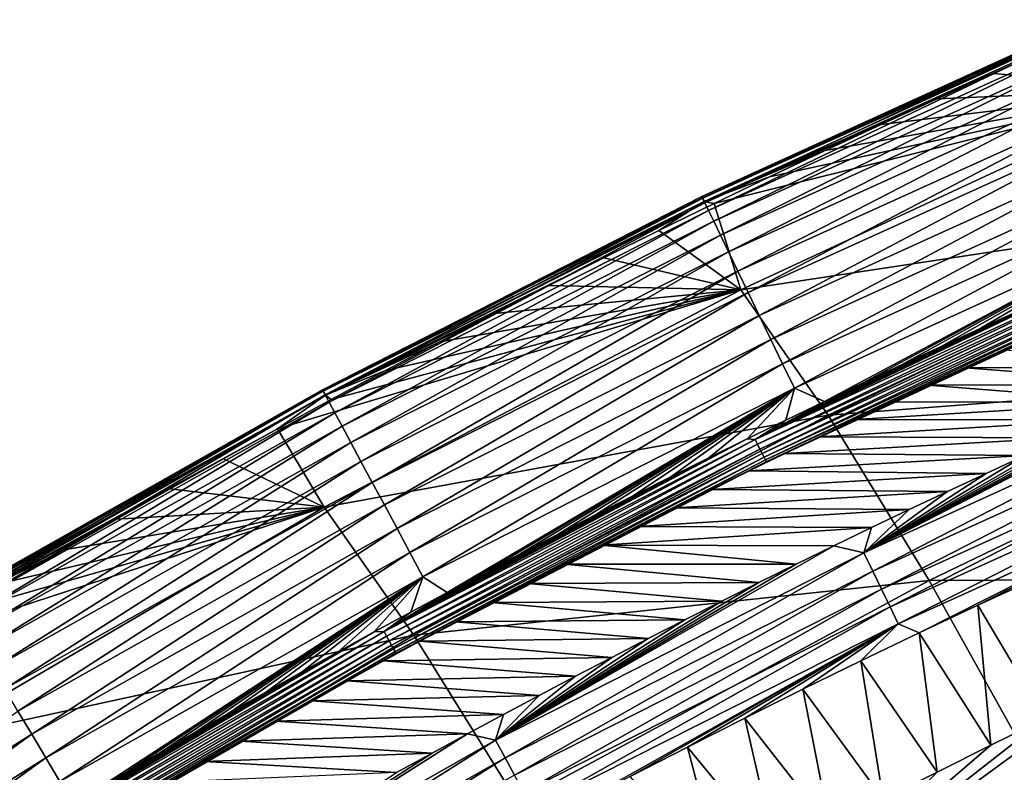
# Model space of a CAD drawing. Header units: millimetres. Extents: x -300 to 300, y -500 to 500.
# Tile 625 of 656: x -182 to -164, y 461 to 476. Entities that reach past the tile are written whole.
import ezdxf

# ---------------------------------------------------------------- set-up
doc = ezdxf.new("R2010")
doc.units = ezdxf.units.MM
doc.header["$LTSCALE"] = 81.481481
for name, color, linetype in [('20', 7, 'CONTINUOUS'), ('24', 7, 'CONTINUOUS'), ('25', 7, 'CONTINUOUS'), ('28', 7, 'CONTINUOUS'), ('29', 7, 'CONTINUOUS'), ('31', 7, 'CONTINUOUS'), ('33', 7, 'CONTINUOUS')]:
    doc.layers.add(name, color=color, linetype=linetype)

msp = doc.modelspace()

# ---------------------------------------------------------------- linework, layer by layer
at = {"layer": '20', "color": 7, "linetype": 'CONTINUOUS'}
for points in [[(-163.867, 474.534, 6.393), (-160.499, 474.241, 11.025), (-162.813, 475.004, 6.381), (-163.867, 474.534, 6.393)], [(-164.918, 474.059, 6.405), (-160.499, 474.241, 11.025), (-163.867, 474.534, 6.393), (-164.918, 474.059, 6.405)], [(-168.587, 470.484, 10.985), (-160.499, 474.241, 11.025), (-169.087, 472.098, 6.453), (-168.587, 470.484, 10.985)], [(-169.087, 472.098, 6.453), (-160.499, 474.241, 11.025), (-168.05, 472.597, 6.441), (-169.087, 472.098, 6.453)], [(-168.587, 470.484, 10.985), (-158.91, 471.949, 16.469), (-160.499, 474.241, 11.025), (-168.587, 470.484, 10.985)], [(-168.05, 472.597, 6.441), (-160.499, 474.241, 11.025), (-167.01, 473.09, 6.429), (-168.05, 472.597, 6.441)], [(-167.01, 473.09, 6.429), (-160.499, 474.241, 11.025), (-165.966, 473.578, 6.417), (-167.01, 473.09, 6.429)], [(-165.966, 473.578, 6.417), (-160.499, 474.241, 11.025), (-164.918, 474.059, 6.405), (-165.966, 473.578, 6.417)], [(-170.12, 471.592, 6.465), (-168.587, 470.484, 10.985), (-169.087, 472.098, 6.453), (-170.12, 471.592, 6.465)], [(-166.952, 468.141, 16.407), (-158.91, 471.949, 16.469), (-168.587, 470.484, 10.985), (-166.952, 468.141, 16.407)], [(-166.952, 468.141, 16.407), (-157.085, 468.895, 21.606), (-158.91, 471.949, 16.469), (-166.952, 468.141, 16.407)], [(-171.15, 471.081, 6.477), (-168.587, 470.484, 10.985), (-170.12, 471.592, 6.465), (-171.15, 471.081, 6.477)], [(-172.176, 470.563, 6.489), (-168.587, 470.484, 10.985), (-171.15, 471.081, 6.477), (-172.176, 470.563, 6.489)], [(-176.377, 466.417, 10.944), (-168.587, 470.484, 10.985), (-177.254, 467.881, 6.547), (-176.377, 466.417, 10.944)], [(-177.254, 467.881, 6.547), (-168.587, 470.484, 10.985), (-176.246, 468.43, 6.536), (-177.254, 467.881, 6.547)], [(-176.377, 466.417, 10.944), (-166.952, 468.141, 16.407), (-168.587, 470.484, 10.985), (-176.377, 466.417, 10.944)], [(-176.246, 468.43, 6.536), (-168.587, 470.484, 10.985), (-175.233, 468.973, 6.524), (-176.246, 468.43, 6.536)], [(-175.233, 468.973, 6.524), (-168.587, 470.484, 10.985), (-174.218, 469.509, 6.513), (-175.233, 468.973, 6.524)], [(-174.218, 469.509, 6.513), (-168.587, 470.484, 10.985), (-173.198, 470.039, 6.501), (-174.218, 469.509, 6.513)], [(-173.198, 470.039, 6.501), (-168.587, 470.484, 10.985), (-172.176, 470.563, 6.489), (-173.198, 470.039, 6.501)], [(-165.065, 465.048, 21.524), (-157.085, 468.895, 21.606), (-166.952, 468.141, 16.407), (-165.065, 465.048, 21.524)], [(-165.065, 465.048, 21.524), (-155.033, 465.097, 26.446), (-157.085, 468.895, 21.606), (-165.065, 465.048, 21.524)], [(-174.7, 464.023, 16.342), (-166.952, 468.141, 16.407), (-176.377, 466.417, 10.944), (-174.7, 464.023, 16.342)], [(-174.7, 464.023, 16.342), (-165.065, 465.048, 21.524), (-166.952, 468.141, 16.407), (-174.7, 464.023, 16.342)], [(-178.26, 467.325, 6.559), (-176.377, 466.417, 10.944), (-177.254, 467.881, 6.547), (-178.26, 467.325, 6.559)], [(-179.261, 466.763, 6.57), (-176.377, 466.417, 10.944), (-178.26, 467.325, 6.559), (-179.261, 466.763, 6.57)], [(-180.259, 466.194, 6.581), (-176.377, 466.417, 10.944), (-179.261, 466.763, 6.57), (-180.259, 466.194, 6.581)], [(-183.873, 462.031, 10.901), (-176.377, 466.417, 10.944), (-184.215, 463.854, 6.624), (-183.873, 462.031, 10.901)], [(-184.215, 463.854, 6.624), (-176.377, 466.417, 10.944), (-183.232, 464.449, 6.614), (-184.215, 463.854, 6.624)], [(-183.873, 462.031, 10.901), (-174.7, 464.023, 16.342), (-176.377, 466.417, 10.944), (-183.873, 462.031, 10.901)], [(-183.232, 464.449, 6.614), (-176.377, 466.417, 10.944), (-182.245, 465.037, 6.603), (-183.232, 464.449, 6.614)], [(-182.245, 465.037, 6.603), (-176.377, 466.417, 10.944), (-181.254, 465.619, 6.592), (-182.245, 465.037, 6.603)], [(-181.254, 465.619, 6.592), (-176.377, 466.417, 10.944), (-180.259, 466.194, 6.581), (-181.254, 465.619, 6.592)], [(-162.936, 461.221, 26.346), (-155.033, 465.097, 26.446), (-165.065, 465.048, 21.524), (-162.936, 461.221, 26.346)], [(-172.758, 460.891, 21.439), (-165.065, 465.048, 21.524), (-174.7, 464.023, 16.342), (-172.758, 460.891, 21.439)], [(-172.758, 460.891, 21.439), (-162.936, 461.221, 26.346), (-165.065, 465.048, 21.524), (-172.758, 460.891, 21.439)], [(-182.161, 459.587, 16.275), (-174.7, 464.023, 16.342), (-183.873, 462.031, 10.901), (-182.161, 459.587, 16.275)], [(-182.161, 459.587, 16.275), (-172.758, 460.891, 21.439), (-174.7, 464.023, 16.342), (-182.161, 459.587, 16.275)]]:
    msp.add_3dface(points, dxfattribs=at)
at = {"layer": '24', "color": 7, "linetype": 'CONTINUOUS'}
for points in [[(-163.053, 465.092, 1.142), (-162.899, 462.465, 2.72), (-164.154, 464.583, 1.139), (-163.053, 465.092, 1.142)], [(-164.154, 464.583, 1.139), (-163.91, 461.968, 2.725), (-165.25, 464.066, 1.135), (-164.154, 464.583, 1.139)], [(-162.899, 462.465, 2.72), (-163.91, 461.968, 2.725), (-164.154, 464.583, 1.139), (-162.899, 462.465, 2.72)], [(-165.25, 464.066, 1.135), (-164.918, 461.464, 2.73), (-166.342, 463.542, 1.132), (-165.25, 464.066, 1.135)], [(-163.91, 461.968, 2.725), (-164.918, 461.464, 2.73), (-165.25, 464.066, 1.135), (-163.91, 461.968, 2.725)], [(-166.342, 463.542, 1.132), (-165.923, 460.954, 2.734), (-167.428, 463.012, 1.128), (-166.342, 463.542, 1.132)], [(-164.918, 461.464, 2.73), (-165.923, 460.954, 2.734), (-166.342, 463.542, 1.132), (-164.918, 461.464, 2.73)], [(-167.428, 463.012, 1.128), (-166.925, 460.437, 2.739), (-168.51, 462.474, 1.125), (-167.428, 463.012, 1.128)], [(-165.923, 460.954, 2.734), (-166.925, 460.437, 2.739), (-167.428, 463.012, 1.128), (-165.923, 460.954, 2.734)], [(-168.51, 462.474, 1.125), (-167.924, 459.914, 2.743), (-169.586, 461.929, 1.122), (-168.51, 462.474, 1.125)], [(-166.925, 460.437, 2.739), (-167.924, 459.914, 2.743), (-168.51, 462.474, 1.125), (-166.925, 460.437, 2.739)], [(-169.586, 461.929, 1.122), (-168.919, 459.384, 2.747), (-170.658, 461.378, 1.119), (-169.586, 461.929, 1.122)], [(-167.924, 459.914, 2.743), (-168.919, 459.384, 2.747), (-169.586, 461.929, 1.122), (-167.924, 459.914, 2.743)]]:
    msp.add_3dface(points, dxfattribs=at)
at = {"layer": '25', "color": 7, "linetype": 'CONTINUOUS'}
for points in [[(-162.899, 462.465, 2.72), (-161.884, 462.957, 2.715), (-167.725, 458.688, 3.551), (-162.899, 462.465, 2.72)], [(-161.884, 462.957, 2.715), (-160.963, 462.089, 3.54), (-167.725, 458.688, 3.551), (-161.884, 462.957, 2.715)], [(-163.91, 461.968, 2.725), (-162.899, 462.465, 2.72), (-167.725, 458.688, 3.551), (-163.91, 461.968, 2.725)], [(-160.963, 462.089, 3.54), (-167.158, 457.7, 4.458), (-167.725, 458.688, 3.551), (-160.963, 462.089, 3.54)], [(-164.918, 461.464, 2.73), (-163.91, 461.968, 2.725), (-167.725, 458.688, 3.551), (-164.918, 461.464, 2.73)], [(-160.435, 461.078, 4.469), (-167.158, 457.7, 4.458), (-160.963, 462.089, 3.54), (-160.435, 461.078, 4.469)], [(-165.923, 460.954, 2.734), (-164.918, 461.464, 2.73), (-167.725, 458.688, 3.551), (-165.923, 460.954, 2.734)]]:
    msp.add_3dface(points, dxfattribs=at)
at = {"layer": '28', "color": 7, "linetype": 'CONTINUOUS'}
for points in [[(-162.072, 475.538, 4.896), (-169.301, 472.198, 4.432), (-169.315, 472.227, 4.972), (-162.072, 475.538, 4.896)], [(-162.072, 475.538, 4.896), (-169.315, 472.227, 4.972), (-162.066, 475.523, 5.414), (-162.072, 475.538, 4.896)], [(-162.066, 475.523, 5.414), (-169.315, 472.227, 4.972), (-169.305, 472.205, 5.494), (-162.066, 475.523, 5.414)], [(-162.066, 475.523, 5.414), (-169.305, 472.205, 5.494), (-162.04, 475.462, 5.908), (-162.066, 475.523, 5.414)], [(-162.04, 475.462, 5.908), (-169.305, 472.205, 5.494), (-169.272, 472.138, 5.991), (-162.04, 475.462, 5.908)], [(-162.057, 475.501, 4.361), (-169.301, 472.198, 4.432), (-162.072, 475.538, 4.896), (-162.057, 475.501, 4.361)], [(-162.057, 475.501, 4.361), (-169.26, 472.113, 3.882), (-169.301, 472.198, 4.432), (-162.057, 475.501, 4.361)], [(-162.813, 475.004, 6.381), (-162.04, 475.462, 5.908), (-169.272, 472.138, 5.991), (-162.813, 475.004, 6.381)], [(-162.017, 475.409, 3.818), (-169.26, 472.113, 3.882), (-162.057, 475.501, 4.361), (-162.017, 475.409, 3.818)], [(-162.017, 475.409, 3.818), (-169.191, 471.97, 3.334), (-169.26, 472.113, 3.882), (-162.017, 475.409, 3.818)], [(-161.951, 475.258, 3.278), (-169.191, 471.97, 3.334), (-162.017, 475.409, 3.818), (-161.951, 475.258, 3.278)], [(-161.951, 475.258, 3.278), (-169.093, 471.767, 2.799), (-169.191, 471.97, 3.334), (-161.951, 475.258, 3.278)], [(-161.86, 475.048, 2.751), (-169.093, 471.767, 2.799), (-161.951, 475.258, 3.278), (-161.86, 475.048, 2.751)], [(-163.867, 474.534, 6.393), (-162.813, 475.004, 6.381), (-169.272, 472.138, 5.991), (-163.867, 474.534, 6.393)], [(-161.86, 475.048, 2.751), (-168.968, 471.507, 2.288), (-169.093, 471.767, 2.799), (-161.86, 475.048, 2.751)], [(-161.745, 474.781, 2.248), (-168.968, 471.507, 2.288), (-161.86, 475.048, 2.751), (-161.745, 474.781, 2.248)], [(-161.745, 474.781, 2.248), (-168.817, 471.194, 1.813), (-168.968, 471.507, 2.288), (-161.745, 474.781, 2.248)], [(-161.606, 474.462, 1.781), (-168.817, 471.194, 1.813), (-161.745, 474.781, 2.248), (-161.606, 474.462, 1.781)], [(-164.918, 474.059, 6.405), (-163.867, 474.534, 6.393), (-169.272, 472.138, 5.991), (-164.918, 474.059, 6.405)], [(-161.606, 474.462, 1.781), (-168.643, 470.833, 1.383), (-168.817, 471.194, 1.813), (-161.606, 474.462, 1.781)], [(-161.448, 474.095, 1.359), (-168.643, 470.833, 1.383), (-161.606, 474.462, 1.781), (-161.448, 474.095, 1.359)], [(-161.448, 474.095, 1.359), (-168.45, 470.434, 1.007), (-168.643, 470.833, 1.383), (-161.448, 474.095, 1.359)], [(-161.273, 473.691, 0.99), (-168.45, 470.434, 1.007), (-161.448, 474.095, 1.359), (-161.273, 473.691, 0.99)], [(-165.966, 473.578, 6.417), (-164.918, 474.059, 6.405), (-169.272, 472.138, 5.991), (-165.966, 473.578, 6.417)], [(-167.01, 473.09, 6.429), (-165.966, 473.578, 6.417), (-169.272, 472.138, 5.991), (-167.01, 473.09, 6.429)], [(-161.273, 473.691, 0.99), (-168.244, 470.006, 0.689), (-168.45, 470.434, 1.007), (-161.273, 473.691, 0.99)], [(-161.085, 473.258, 0.678), (-168.244, 470.006, 0.689), (-161.273, 473.691, 0.99), (-161.085, 473.258, 0.678)], [(-161.085, 473.258, 0.678), (-168.028, 469.558, 0.434), (-168.244, 470.006, 0.689), (-161.085, 473.258, 0.678)], [(-160.889, 472.805, 0.427), (-168.028, 469.558, 0.434), (-161.085, 473.258, 0.678), (-160.889, 472.805, 0.427)], [(-168.05, 472.597, 6.441), (-167.01, 473.09, 6.429), (-169.272, 472.138, 5.991), (-168.05, 472.597, 6.441)], [(-160.889, 472.805, 0.427), (-167.807, 469.102, 0.24), (-168.028, 469.558, 0.434), (-160.889, 472.805, 0.427)], [(-160.689, 472.344, 0.236), (-167.807, 469.102, 0.24), (-160.889, 472.805, 0.427), (-160.689, 472.344, 0.236)], [(-169.087, 472.098, 6.453), (-168.05, 472.597, 6.441), (-169.272, 472.138, 5.991), (-169.087, 472.098, 6.453)], [(-160.689, 472.344, 0.236), (-167.587, 468.645, 0.106), (-167.807, 469.102, 0.24), (-160.689, 472.344, 0.236)], [(-160.489, 471.882, 0.104), (-167.587, 468.645, 0.106), (-160.689, 472.344, 0.236), (-160.489, 471.882, 0.104)], [(-169.315, 472.227, 4.972), (-176.398, 468.594, 4.501), (-176.41, 468.616, 5.046), (-169.315, 472.227, 4.972)], [(-169.315, 472.227, 4.972), (-176.41, 468.616, 5.046), (-169.305, 472.205, 5.494), (-169.315, 472.227, 4.972)], [(-169.305, 472.205, 5.494), (-176.41, 468.616, 5.046), (-176.395, 468.587, 5.572), (-169.305, 472.205, 5.494)], [(-169.301, 472.198, 4.432), (-176.398, 468.594, 4.501), (-169.315, 472.227, 4.972), (-169.301, 472.198, 4.432)], [(-169.301, 472.198, 4.432), (-176.357, 468.517, 3.945), (-176.398, 468.594, 4.501), (-169.301, 472.198, 4.432)], [(-169.305, 472.205, 5.494), (-176.395, 468.587, 5.572), (-169.272, 472.138, 5.991), (-169.305, 472.205, 5.494)], [(-169.272, 472.138, 5.991), (-176.395, 468.587, 5.572), (-176.355, 468.514, 6.071), (-169.272, 472.138, 5.991)], [(-169.26, 472.113, 3.882), (-176.357, 468.517, 3.945), (-169.301, 472.198, 4.432), (-169.26, 472.113, 3.882)], [(-169.26, 472.113, 3.882), (-176.284, 468.381, 3.389), (-176.357, 468.517, 3.945), (-169.26, 472.113, 3.882)], [(-170.12, 471.592, 6.465), (-169.272, 472.138, 5.991), (-176.355, 468.514, 6.071), (-170.12, 471.592, 6.465)], [(-169.191, 471.97, 3.334), (-176.284, 468.381, 3.389), (-169.26, 472.113, 3.882), (-169.191, 471.97, 3.334)], [(-170.12, 471.592, 6.465), (-169.087, 472.098, 6.453), (-169.272, 472.138, 5.991), (-170.12, 471.592, 6.465)], [(-169.191, 471.97, 3.334), (-176.179, 468.186, 2.846), (-176.284, 468.381, 3.389), (-169.191, 471.97, 3.334)], [(-169.093, 471.767, 2.799), (-176.179, 468.186, 2.846), (-169.191, 471.97, 3.334), (-169.093, 471.767, 2.799)], [(-167.587, 468.645, 0.106), (-160.489, 471.882, 0.104), (-167.026, 468.395, 0.031), (-167.587, 468.645, 0.106)], [(-167.026, 468.395, 0.031), (-160.489, 471.882, 0.104), (-166.301, 468.742, 0.031), (-167.026, 468.395, 0.031)], [(-166.301, 468.742, 0.031), (-160.489, 471.882, 0.104), (-165.573, 469.085, 0.031), (-166.301, 468.742, 0.031)], [(-165.573, 469.085, 0.031), (-160.489, 471.882, 0.104), (-164.841, 469.426, 0.031), (-165.573, 469.085, 0.031)], [(-164.841, 469.426, 0.031), (-160.489, 471.882, 0.104), (-164.099, 469.768, 0.031), (-164.841, 469.426, 0.031)], [(-164.099, 469.768, 0.031), (-160.489, 471.882, 0.104), (-163.351, 470.11, 0.031), (-164.099, 469.768, 0.031)], [(-169.093, 471.767, 2.799), (-176.044, 467.934, 2.327), (-176.179, 468.186, 2.846), (-169.093, 471.767, 2.799)], [(-168.968, 471.507, 2.288), (-176.044, 467.934, 2.327), (-169.093, 471.767, 2.799), (-168.968, 471.507, 2.288)], [(-171.15, 471.081, 6.477), (-170.12, 471.592, 6.465), (-176.355, 468.514, 6.071), (-171.15, 471.081, 6.477)], [(-168.968, 471.507, 2.288), (-175.879, 467.627, 1.844), (-176.044, 467.934, 2.327), (-168.968, 471.507, 2.288)], [(-168.817, 471.194, 1.813), (-175.879, 467.627, 1.844), (-168.968, 471.507, 2.288), (-168.817, 471.194, 1.813)], [(-168.817, 471.194, 1.813), (-175.69, 467.274, 1.407), (-175.879, 467.627, 1.844), (-168.817, 471.194, 1.813)], [(-168.643, 470.833, 1.383), (-175.69, 467.274, 1.407), (-168.817, 471.194, 1.813), (-168.643, 470.833, 1.383)], [(-172.176, 470.563, 6.489), (-171.15, 471.081, 6.477), (-176.355, 468.514, 6.071), (-172.176, 470.563, 6.489)], [(-168.643, 470.833, 1.383), (-175.479, 466.881, 1.024), (-175.69, 467.274, 1.407), (-168.643, 470.833, 1.383)], [(-168.45, 470.434, 1.007), (-175.479, 466.881, 1.024), (-168.643, 470.833, 1.383), (-168.45, 470.434, 1.007)], [(-173.198, 470.039, 6.501), (-172.176, 470.563, 6.489), (-176.355, 468.514, 6.071), (-173.198, 470.039, 6.501)], [(-168.45, 470.434, 1.007), (-175.253, 466.46, 0.701), (-175.479, 466.881, 1.024), (-168.45, 470.434, 1.007)], [(-168.244, 470.006, 0.689), (-175.253, 466.46, 0.701), (-168.45, 470.434, 1.007), (-168.244, 470.006, 0.689)], [(-174.218, 469.509, 6.513), (-173.198, 470.039, 6.501), (-176.355, 468.514, 6.071), (-174.218, 469.509, 6.513)], [(-168.244, 470.006, 0.689), (-175.016, 466.019, 0.44), (-175.253, 466.46, 0.701), (-168.244, 470.006, 0.689)], [(-168.028, 469.558, 0.434), (-175.016, 466.019, 0.44), (-168.244, 470.006, 0.689), (-168.028, 469.558, 0.434)], [(-175.233, 468.973, 6.524), (-174.218, 469.509, 6.513), (-176.355, 468.514, 6.071), (-175.233, 468.973, 6.524)], [(-168.028, 469.558, 0.434), (-174.775, 465.568, 0.243), (-175.016, 466.019, 0.44), (-168.028, 469.558, 0.434)], [(-167.807, 469.102, 0.24), (-174.775, 465.568, 0.243), (-168.028, 469.558, 0.434), (-167.807, 469.102, 0.24)], [(-176.246, 468.43, 6.536), (-175.233, 468.973, 6.524), (-176.355, 468.514, 6.071), (-176.246, 468.43, 6.536)], [(-167.807, 469.102, 0.24), (-174.533, 465.118, 0.107), (-174.775, 465.568, 0.243), (-167.807, 469.102, 0.24)], [(-167.587, 468.645, 0.106), (-174.533, 465.118, 0.107), (-167.807, 469.102, 0.24), (-167.587, 468.645, 0.106)], [(-176.41, 468.616, 5.046), (-183.339, 464.674, 4.566), (-183.348, 464.689, 5.117), (-176.41, 468.616, 5.046)], [(-176.41, 468.616, 5.046), (-183.348, 464.689, 5.117), (-176.395, 468.587, 5.572), (-176.41, 468.616, 5.046)], [(-176.395, 468.587, 5.572), (-183.348, 464.689, 5.117), (-183.327, 464.655, 5.646), (-176.395, 468.587, 5.572)], [(-176.398, 468.594, 4.501), (-183.339, 464.674, 4.566), (-176.41, 468.616, 5.046), (-176.398, 468.594, 4.501)], [(-176.398, 468.594, 4.501), (-183.297, 464.605, 4.004), (-183.339, 464.674, 4.566), (-176.398, 468.594, 4.501)], [(-176.395, 468.587, 5.572), (-183.327, 464.655, 5.646), (-176.355, 468.514, 6.071), (-176.395, 468.587, 5.572)], [(-176.357, 468.517, 3.945), (-183.297, 464.605, 4.004), (-176.398, 468.594, 4.501), (-176.357, 468.517, 3.945)], [(-174.533, 465.118, 0.107), (-167.587, 468.645, 0.106), (-174.078, 464.822, 0.031), (-174.533, 465.118, 0.107)], [(-174.078, 464.822, 0.031), (-167.587, 468.645, 0.106), (-173.39, 465.187, 0.031), (-174.078, 464.822, 0.031)], [(-173.39, 465.187, 0.031), (-167.587, 468.645, 0.106), (-172.699, 465.551, 0.031), (-173.39, 465.187, 0.031)], [(-172.699, 465.551, 0.031), (-167.587, 468.645, 0.106), (-172.004, 465.913, 0.031), (-172.699, 465.551, 0.031)], [(-172.004, 465.913, 0.031), (-167.587, 468.645, 0.106), (-171.305, 466.274, 0.031), (-172.004, 465.913, 0.031)], [(-171.305, 466.274, 0.031), (-167.587, 468.645, 0.106), (-170.601, 466.632, 0.031), (-171.305, 466.274, 0.031)], [(-170.601, 466.632, 0.031), (-167.587, 468.645, 0.106), (-169.895, 466.988, 0.031), (-170.601, 466.632, 0.031)], [(-169.895, 466.988, 0.031), (-167.587, 468.645, 0.106), (-169.185, 467.343, 0.031), (-169.895, 466.988, 0.031)], [(-169.185, 467.343, 0.031), (-167.587, 468.645, 0.106), (-168.47, 467.695, 0.031), (-169.185, 467.343, 0.031)], [(-168.47, 467.695, 0.031), (-167.587, 468.645, 0.106), (-167.749, 468.047, 0.031), (-168.47, 467.695, 0.031)], [(-167.749, 468.047, 0.031), (-167.587, 468.645, 0.106), (-167.026, 468.395, 0.031), (-167.749, 468.047, 0.031)], [(-176.355, 468.514, 6.071), (-183.327, 464.655, 5.646), (-183.28, 464.576, 6.148), (-176.355, 468.514, 6.071)], [(-176.357, 468.517, 3.945), (-183.221, 464.477, 3.442), (-183.297, 464.605, 4.004), (-176.357, 468.517, 3.945)], [(-177.254, 467.881, 6.547), (-176.355, 468.514, 6.071), (-183.28, 464.576, 6.148), (-177.254, 467.881, 6.547)], [(-176.284, 468.381, 3.389), (-183.221, 464.477, 3.442), (-176.357, 468.517, 3.945), (-176.284, 468.381, 3.389)], [(-176.284, 468.381, 3.389), (-183.11, 464.29, 2.891), (-183.221, 464.477, 3.442), (-176.284, 468.381, 3.389)], [(-176.179, 468.186, 2.846), (-183.11, 464.29, 2.891), (-176.284, 468.381, 3.389), (-176.179, 468.186, 2.846)], [(-177.254, 467.881, 6.547), (-176.246, 468.43, 6.536), (-176.355, 468.514, 6.071), (-177.254, 467.881, 6.547)], [(-176.179, 468.186, 2.846), (-182.964, 464.045, 2.364), (-183.11, 464.29, 2.891), (-176.179, 468.186, 2.846)], [(-176.044, 467.934, 2.327), (-182.964, 464.045, 2.364), (-176.179, 468.186, 2.846), (-176.044, 467.934, 2.327)], [(-178.26, 467.325, 6.559), (-177.254, 467.881, 6.547), (-183.28, 464.576, 6.148), (-178.26, 467.325, 6.559)], [(-176.044, 467.934, 2.327), (-182.786, 463.747, 1.873), (-182.964, 464.045, 2.364), (-176.044, 467.934, 2.327)], [(-175.879, 467.627, 1.844), (-182.786, 463.747, 1.873), (-176.044, 467.934, 2.327), (-175.879, 467.627, 1.844)], [(-175.879, 467.627, 1.844), (-182.58, 463.402, 1.429), (-182.786, 463.747, 1.873), (-175.879, 467.627, 1.844)], [(-175.69, 467.274, 1.407), (-182.58, 463.402, 1.429), (-175.879, 467.627, 1.844), (-175.69, 467.274, 1.407)], [(-179.261, 466.763, 6.57), (-178.26, 467.325, 6.559), (-183.28, 464.576, 6.148), (-179.261, 466.763, 6.57)], [(-175.69, 467.274, 1.407), (-182.351, 463.017, 1.04), (-182.58, 463.402, 1.429), (-175.69, 467.274, 1.407)], [(-175.479, 466.881, 1.024), (-182.351, 463.017, 1.04), (-175.69, 467.274, 1.407), (-175.479, 466.881, 1.024)], [(-180.259, 466.194, 6.581), (-179.261, 466.763, 6.57), (-183.28, 464.576, 6.148), (-180.259, 466.194, 6.581)], [(-175.479, 466.881, 1.024), (-182.104, 462.604, 0.711), (-182.351, 463.017, 1.04), (-175.479, 466.881, 1.024)], [(-175.253, 466.46, 0.701), (-182.104, 462.604, 0.711), (-175.479, 466.881, 1.024), (-175.253, 466.46, 0.701)], [(-175.253, 466.46, 0.701), (-181.846, 462.171, 0.447), (-182.104, 462.604, 0.711), (-175.253, 466.46, 0.701)], [(-175.016, 466.019, 0.44), (-181.846, 462.171, 0.447), (-175.253, 466.46, 0.701), (-175.016, 466.019, 0.44)], [(-181.254, 465.619, 6.592), (-180.259, 466.194, 6.581), (-183.28, 464.576, 6.148), (-181.254, 465.619, 6.592)], [(-175.016, 466.019, 0.44), (-181.583, 461.728, 0.247), (-181.846, 462.171, 0.447), (-175.016, 466.019, 0.44)], [(-174.775, 465.568, 0.243), (-181.583, 461.728, 0.247), (-175.016, 466.019, 0.44), (-174.775, 465.568, 0.243)], [(-182.245, 465.037, 6.603), (-181.254, 465.619, 6.592), (-183.28, 464.576, 6.148), (-182.245, 465.037, 6.603)], [(-174.775, 465.568, 0.243), (-181.319, 461.286, 0.109), (-181.583, 461.728, 0.247), (-174.775, 465.568, 0.243)], [(-174.533, 465.118, 0.107), (-181.319, 461.286, 0.109), (-174.775, 465.568, 0.243), (-174.533, 465.118, 0.107)], [(-181.319, 461.286, 0.109), (-174.533, 465.118, 0.107), (-180.746, 461.064, 0.032), (-181.319, 461.286, 0.109)], [(-180.746, 461.064, 0.032), (-174.533, 465.118, 0.107), (-180.096, 461.448, 0.032), (-180.746, 461.064, 0.032)], [(-180.096, 461.448, 0.032), (-174.533, 465.118, 0.107), (-179.441, 461.83, 0.032), (-180.096, 461.448, 0.032)], [(-179.441, 461.83, 0.032), (-174.533, 465.118, 0.107), (-178.784, 462.211, 0.032), (-179.441, 461.83, 0.032)], [(-178.784, 462.211, 0.032), (-174.533, 465.118, 0.107), (-178.122, 462.589, 0.032), (-178.784, 462.211, 0.032)], [(-178.122, 462.589, 0.032), (-174.533, 465.118, 0.107), (-177.457, 462.966, 0.032), (-178.122, 462.589, 0.032)], [(-177.457, 462.966, 0.032), (-174.533, 465.118, 0.107), (-176.789, 463.341, 0.032), (-177.457, 462.966, 0.032)], [(-176.789, 463.341, 0.032), (-174.533, 465.118, 0.107), (-176.117, 463.714, 0.031), (-176.789, 463.341, 0.032)], [(-176.117, 463.714, 0.031), (-174.533, 465.118, 0.107), (-175.441, 464.085, 0.031), (-176.117, 463.714, 0.031)], [(-175.441, 464.085, 0.031), (-174.533, 465.118, 0.107), (-174.761, 464.454, 0.031), (-175.441, 464.085, 0.031)], [(-174.761, 464.454, 0.031), (-174.533, 465.118, 0.107), (-174.078, 464.822, 0.031), (-174.761, 464.454, 0.031)], [(-181.846, 462.171, 0.447), (-188.51, 458, 0.453), (-182.104, 462.604, 0.711), (-181.846, 462.171, 0.447)], [(-181.846, 462.171, 0.447), (-188.224, 457.568, 0.25), (-188.51, 458, 0.453), (-181.846, 462.171, 0.447)], [(-181.583, 461.728, 0.247), (-188.224, 457.568, 0.25), (-181.846, 462.171, 0.447), (-181.583, 461.728, 0.247)], [(-181.583, 461.728, 0.247), (-187.938, 457.136, 0.11), (-188.224, 457.568, 0.25), (-181.583, 461.728, 0.247)], [(-181.319, 461.286, 0.109), (-187.938, 457.136, 0.11), (-181.583, 461.728, 0.247), (-181.319, 461.286, 0.109)]]:
    msp.add_3dface(points, dxfattribs=at)
at = {"layer": '29', "color": 7, "linetype": 'CONTINUOUS'}
for points in [[(-163.654, 469.362, 0.5), (-159.564, 469.04, 0.5), (-164.389, 469.025, 0.5), (-163.654, 469.362, 0.5)], [(-164.389, 469.025, 0.5), (-160.318, 468.711, 0.5), (-165.082, 468.702, 0.5), (-164.389, 469.025, 0.5)], [(-159.564, 469.04, 0.5), (-160.318, 468.711, 0.5), (-164.389, 469.025, 0.5), (-159.564, 469.04, 0.5)], [(-165.082, 468.702, 0.5), (-161.067, 468.381, 0.5), (-165.752, 468.388, 0.5), (-165.082, 468.702, 0.5)], [(-160.318, 468.711, 0.5), (-161.067, 468.381, 0.5), (-165.082, 468.702, 0.5), (-160.318, 468.711, 0.5)], [(-165.752, 468.388, 0.5), (-161.067, 468.381, 0.5), (-166.447, 468.058, 0.5), (-165.752, 468.388, 0.5)], [(-161.067, 468.381, 0.5), (-161.81, 468.05, 0.5), (-166.447, 468.058, 0.5), (-161.067, 468.381, 0.5)], [(-166.447, 468.058, 0.5), (-161.81, 468.05, 0.5), (-167.118, 467.736, 0.5), (-166.447, 468.058, 0.5)], [(-161.81, 468.05, 0.5), (-162.547, 467.717, 0.5), (-167.118, 467.736, 0.5), (-161.81, 468.05, 0.5)], [(-167.118, 467.736, 0.5), (-162.547, 467.717, 0.5), (-167.763, 467.423, 0.5), (-167.118, 467.736, 0.5)], [(-162.547, 467.717, 0.5), (-163.278, 467.383, 0.5), (-167.763, 467.423, 0.5), (-162.547, 467.717, 0.5)], [(-167.763, 467.423, 0.5), (-163.278, 467.383, 0.5), (-168.431, 467.096, 0.5), (-167.763, 467.423, 0.5)], [(-163.278, 467.383, 0.5), (-164.003, 467.048, 0.5), (-168.431, 467.096, 0.5), (-163.278, 467.383, 0.5)], [(-168.431, 467.096, 0.5), (-164.003, 467.048, 0.5), (-169.128, 466.751, 0.5), (-168.431, 467.096, 0.5)], [(-164.003, 467.048, 0.5), (-164.723, 466.711, 0.5), (-169.128, 466.751, 0.5), (-164.003, 467.048, 0.5)], [(-169.128, 466.751, 0.5), (-164.723, 466.711, 0.5), (-169.816, 466.406, 0.5), (-169.128, 466.751, 0.5)], [(-164.723, 466.711, 0.5), (-165.437, 466.374, 0.5), (-169.816, 466.406, 0.5), (-164.723, 466.711, 0.5)], [(-169.816, 466.406, 0.5), (-165.437, 466.374, 0.5), (-170.501, 466.059, 0.5), (-169.816, 466.406, 0.5)], [(-165.437, 466.374, 0.5), (-166.146, 466.035, 0.5), (-170.501, 466.059, 0.5), (-165.437, 466.374, 0.5)], [(-170.501, 466.059, 0.5), (-166.146, 466.035, 0.5), (-171.193, 465.706, 0.5), (-170.501, 466.059, 0.5)], [(-166.146, 466.035, 0.5), (-166.851, 465.694, 0.5), (-171.193, 465.706, 0.5), (-166.146, 466.035, 0.5)], [(-171.193, 465.706, 0.5), (-167.552, 465.352, 0.5), (-171.882, 465.349, 0.5), (-171.193, 465.706, 0.5)], [(-166.851, 465.694, 0.5), (-167.552, 465.352, 0.5), (-171.193, 465.706, 0.5), (-166.851, 465.694, 0.5)], [(-171.882, 465.349, 0.5), (-168.25, 465.007, 0.5), (-172.564, 464.993, 0.5), (-171.882, 465.349, 0.5)], [(-167.552, 465.352, 0.5), (-168.25, 465.007, 0.5), (-171.882, 465.349, 0.5), (-167.552, 465.352, 0.5)], [(-172.564, 464.993, 0.5), (-168.944, 464.66, 0.5), (-173.241, 464.635, 0.5), (-172.564, 464.993, 0.5)], [(-168.25, 465.007, 0.5), (-168.944, 464.66, 0.5), (-172.564, 464.993, 0.5), (-168.25, 465.007, 0.5)], [(-173.241, 464.635, 0.5), (-169.634, 464.311, 0.5), (-173.916, 464.275, 0.5), (-173.241, 464.635, 0.5)], [(-168.944, 464.66, 0.5), (-169.634, 464.311, 0.5), (-173.241, 464.635, 0.5), (-168.944, 464.66, 0.5)], [(-173.916, 464.275, 0.5), (-170.32, 463.961, 0.5), (-174.592, 463.91, 0.5), (-173.916, 464.275, 0.5)], [(-169.634, 464.311, 0.5), (-170.32, 463.961, 0.5), (-173.916, 464.275, 0.5), (-169.634, 464.311, 0.5)], [(-170.32, 463.961, 0.5), (-171.002, 463.608, 0.5), (-174.592, 463.91, 0.5), (-170.32, 463.961, 0.5)], [(-174.592, 463.91, 0.5), (-171.002, 463.608, 0.5), (-175.268, 463.542, 0.5), (-174.592, 463.91, 0.5)], [(-171.002, 463.608, 0.5), (-171.681, 463.254, 0.5), (-175.268, 463.542, 0.5), (-171.002, 463.608, 0.5)], [(-175.268, 463.542, 0.5), (-171.681, 463.254, 0.5), (-175.944, 463.169, 0.5), (-175.268, 463.542, 0.5)], [(-171.681, 463.254, 0.5), (-172.357, 462.897, 0.5), (-175.944, 463.169, 0.5), (-171.681, 463.254, 0.5)], [(-175.944, 463.169, 0.5), (-172.357, 462.897, 0.5), (-176.617, 462.794, 0.5), (-175.944, 463.169, 0.5)], [(-172.357, 462.897, 0.5), (-173.028, 462.539, 0.5), (-176.617, 462.794, 0.5), (-172.357, 462.897, 0.5)], [(-176.617, 462.794, 0.5), (-173.028, 462.539, 0.5), (-177.286, 462.418, 0.5), (-176.617, 462.794, 0.5)], [(-173.028, 462.539, 0.5), (-173.697, 462.179, 0.5), (-177.286, 462.418, 0.5), (-173.028, 462.539, 0.5)], [(-177.286, 462.418, 0.5), (-173.697, 462.179, 0.5), (-177.952, 462.04, 0.5), (-177.286, 462.418, 0.5)], [(-173.697, 462.179, 0.5), (-174.361, 461.817, 0.5), (-177.952, 462.04, 0.5), (-173.697, 462.179, 0.5)], [(-177.952, 462.04, 0.5), (-174.361, 461.817, 0.5), (-178.615, 461.659, 0.5), (-177.952, 462.04, 0.5)], [(-174.361, 461.817, 0.5), (-175.023, 461.453, 0.5), (-178.615, 461.659, 0.5), (-174.361, 461.817, 0.5)], [(-178.615, 461.659, 0.5), (-175.023, 461.453, 0.5), (-179.276, 461.276, 0.5), (-178.615, 461.659, 0.5)]]:
    msp.add_3dface(points, dxfattribs=at)
at = {"layer": '31', "color": 7, "linetype": 'CONTINUOUS'}
for points in [[(-168.318, 467.687, 0.028), (-161.836, 470.789, 0.031), (-161.237, 470.973, 0.028), (-168.318, 467.687, 0.028)], [(-168.318, 467.687, 0.028), (-161.237, 470.973, 0.028), (-168.273, 467.596, 0.042), (-168.318, 467.687, 0.028)], [(-168.273, 467.596, 0.042), (-161.237, 470.973, 0.028), (-161.196, 470.88, 0.042), (-168.273, 467.596, 0.042)], [(-162.597, 470.45, 0.031), (-161.836, 470.789, 0.031), (-168.318, 467.687, 0.028), (-162.597, 470.45, 0.031)], [(-168.273, 467.596, 0.042), (-161.196, 470.88, 0.042), (-168.229, 467.506, 0.079), (-168.273, 467.596, 0.042)], [(-168.229, 467.506, 0.079), (-161.196, 470.88, 0.042), (-161.156, 470.788, 0.079), (-168.229, 467.506, 0.079)], [(-168.229, 467.506, 0.079), (-161.156, 470.788, 0.079), (-168.188, 467.422, 0.138), (-168.229, 467.506, 0.079)], [(-168.188, 467.422, 0.138), (-161.156, 470.788, 0.079), (-161.118, 470.703, 0.138), (-168.188, 467.422, 0.138)], [(-168.188, 467.422, 0.138), (-161.118, 470.703, 0.138), (-168.154, 467.353, 0.216), (-168.188, 467.422, 0.138)], [(-168.154, 467.353, 0.216), (-161.118, 470.703, 0.138), (-161.087, 470.632, 0.216), (-168.154, 467.353, 0.216)], [(-168.154, 467.353, 0.216), (-161.087, 470.632, 0.216), (-168.128, 467.301, 0.307), (-168.154, 467.353, 0.216)], [(-168.128, 467.301, 0.307), (-161.087, 470.632, 0.216), (-161.064, 470.579, 0.307), (-168.128, 467.301, 0.307)], [(-163.351, 470.11, 0.031), (-162.597, 470.45, 0.031), (-168.318, 467.687, 0.028), (-163.351, 470.11, 0.031)], [(-168.128, 467.301, 0.307), (-161.064, 470.579, 0.307), (-168.113, 467.268, 0.404), (-168.128, 467.301, 0.307)], [(-168.113, 467.268, 0.404), (-161.064, 470.579, 0.307), (-161.049, 470.546, 0.404), (-168.113, 467.268, 0.404)], [(-167.763, 467.423, 0.5), (-168.113, 467.268, 0.404), (-161.049, 470.546, 0.404), (-167.763, 467.423, 0.5)], [(-167.118, 467.736, 0.5), (-167.763, 467.423, 0.5), (-161.049, 470.546, 0.404), (-167.118, 467.736, 0.5)], [(-166.447, 468.058, 0.5), (-167.118, 467.736, 0.5), (-161.049, 470.546, 0.404), (-166.447, 468.058, 0.5)], [(-165.752, 468.388, 0.5), (-166.447, 468.058, 0.5), (-161.049, 470.546, 0.404), (-165.752, 468.388, 0.5)], [(-165.082, 468.702, 0.5), (-165.752, 468.388, 0.5), (-161.049, 470.546, 0.404), (-165.082, 468.702, 0.5)], [(-164.389, 469.025, 0.5), (-165.082, 468.702, 0.5), (-161.049, 470.546, 0.404), (-164.389, 469.025, 0.5)], [(-163.654, 469.362, 0.5), (-164.389, 469.025, 0.5), (-161.049, 470.546, 0.404), (-163.654, 469.362, 0.5)], [(-164.099, 469.768, 0.031), (-163.351, 470.11, 0.031), (-168.318, 467.687, 0.028), (-164.099, 469.768, 0.031)], [(-164.841, 469.426, 0.031), (-164.099, 469.768, 0.031), (-168.318, 467.687, 0.028), (-164.841, 469.426, 0.031)], [(-165.573, 469.085, 0.031), (-164.841, 469.426, 0.031), (-168.318, 467.687, 0.028), (-165.573, 469.085, 0.031)], [(-166.301, 468.742, 0.031), (-165.573, 469.085, 0.031), (-168.318, 467.687, 0.028), (-166.301, 468.742, 0.031)], [(-167.026, 468.395, 0.031), (-166.301, 468.742, 0.031), (-168.318, 467.687, 0.028), (-167.026, 468.395, 0.031)], [(-167.749, 468.047, 0.031), (-167.026, 468.395, 0.031), (-168.318, 467.687, 0.028), (-167.749, 468.047, 0.031)], [(-168.47, 467.695, 0.031), (-167.749, 468.047, 0.031), (-168.318, 467.687, 0.028), (-168.47, 467.695, 0.031)], [(-169.185, 467.343, 0.031), (-168.47, 467.695, 0.031), (-175.259, 464.095, 0.028), (-169.185, 467.343, 0.031)], [(-175.259, 464.095, 0.028), (-168.47, 467.695, 0.031), (-168.318, 467.687, 0.028), (-175.259, 464.095, 0.028)], [(-175.259, 464.095, 0.028), (-168.318, 467.687, 0.028), (-175.21, 464.006, 0.042), (-175.259, 464.095, 0.028)], [(-175.21, 464.006, 0.042), (-168.318, 467.687, 0.028), (-168.273, 467.596, 0.042), (-175.21, 464.006, 0.042)], [(-175.21, 464.006, 0.042), (-168.273, 467.596, 0.042), (-175.162, 463.918, 0.079), (-175.21, 464.006, 0.042)], [(-175.162, 463.918, 0.079), (-168.273, 467.596, 0.042), (-168.229, 467.506, 0.079), (-175.162, 463.918, 0.079)], [(-175.162, 463.918, 0.079), (-168.229, 467.506, 0.079), (-175.118, 463.836, 0.138), (-175.162, 463.918, 0.079)], [(-175.118, 463.836, 0.138), (-168.229, 467.506, 0.079), (-168.188, 467.422, 0.138), (-175.118, 463.836, 0.138)], [(-169.895, 466.988, 0.031), (-169.185, 467.343, 0.031), (-175.259, 464.095, 0.028), (-169.895, 466.988, 0.031)], [(-175.118, 463.836, 0.138), (-168.188, 467.422, 0.138), (-175.08, 463.768, 0.216), (-175.118, 463.836, 0.138)], [(-175.08, 463.768, 0.216), (-168.188, 467.422, 0.138), (-168.154, 467.353, 0.216), (-175.08, 463.768, 0.216)], [(-175.08, 463.768, 0.216), (-168.154, 467.353, 0.216), (-175.053, 463.717, 0.307), (-175.08, 463.768, 0.216)], [(-175.053, 463.717, 0.307), (-168.154, 467.353, 0.216), (-168.128, 467.301, 0.307), (-175.053, 463.717, 0.307)], [(-175.053, 463.717, 0.307), (-168.128, 467.301, 0.307), (-175.036, 463.686, 0.404), (-175.053, 463.717, 0.307)], [(-175.036, 463.686, 0.404), (-168.128, 467.301, 0.307), (-168.113, 467.268, 0.404), (-175.036, 463.686, 0.404)], [(-167.763, 467.423, 0.5), (-168.431, 467.096, 0.5), (-168.113, 467.268, 0.404), (-167.763, 467.423, 0.5)], [(-174.592, 463.91, 0.5), (-175.036, 463.686, 0.404), (-168.113, 467.268, 0.404), (-174.592, 463.91, 0.5)], [(-173.916, 464.275, 0.5), (-174.592, 463.91, 0.5), (-168.113, 467.268, 0.404), (-173.916, 464.275, 0.5)], [(-173.241, 464.635, 0.5), (-173.916, 464.275, 0.5), (-168.113, 467.268, 0.404), (-173.241, 464.635, 0.5)], [(-172.564, 464.993, 0.5), (-173.241, 464.635, 0.5), (-168.113, 467.268, 0.404), (-172.564, 464.993, 0.5)], [(-171.882, 465.349, 0.5), (-172.564, 464.993, 0.5), (-168.113, 467.268, 0.404), (-171.882, 465.349, 0.5)], [(-171.193, 465.706, 0.5), (-171.882, 465.349, 0.5), (-168.113, 467.268, 0.404), (-171.193, 465.706, 0.5)], [(-170.501, 466.059, 0.5), (-171.193, 465.706, 0.5), (-168.113, 467.268, 0.404), (-170.501, 466.059, 0.5)], [(-169.816, 466.406, 0.5), (-170.501, 466.059, 0.5), (-168.113, 467.268, 0.404), (-169.816, 466.406, 0.5)], [(-169.128, 466.751, 0.5), (-169.816, 466.406, 0.5), (-168.113, 467.268, 0.404), (-169.128, 466.751, 0.5)], [(-168.431, 467.096, 0.5), (-169.128, 466.751, 0.5), (-168.113, 467.268, 0.404), (-168.431, 467.096, 0.5)], [(-170.601, 466.632, 0.031), (-169.895, 466.988, 0.031), (-175.259, 464.095, 0.028), (-170.601, 466.632, 0.031)], [(-171.305, 466.274, 0.031), (-170.601, 466.632, 0.031), (-175.259, 464.095, 0.028), (-171.305, 466.274, 0.031)], [(-172.004, 465.913, 0.031), (-171.305, 466.274, 0.031), (-175.259, 464.095, 0.028), (-172.004, 465.913, 0.031)], [(-172.699, 465.551, 0.031), (-172.004, 465.913, 0.031), (-175.259, 464.095, 0.028), (-172.699, 465.551, 0.031)], [(-173.39, 465.187, 0.031), (-172.699, 465.551, 0.031), (-175.259, 464.095, 0.028), (-173.39, 465.187, 0.031)], [(-174.078, 464.822, 0.031), (-173.39, 465.187, 0.031), (-175.259, 464.095, 0.028), (-174.078, 464.822, 0.031)], [(-174.761, 464.454, 0.031), (-174.078, 464.822, 0.031), (-175.259, 464.095, 0.028), (-174.761, 464.454, 0.031)], [(-175.441, 464.085, 0.031), (-174.761, 464.454, 0.031), (-175.259, 464.095, 0.028), (-175.441, 464.085, 0.031)], [(-182.039, 460.192, 0.028), (-175.441, 464.085, 0.031), (-175.259, 464.095, 0.028), (-182.039, 460.192, 0.028)], [(-182.039, 460.192, 0.028), (-175.259, 464.095, 0.028), (-181.987, 460.106, 0.042), (-182.039, 460.192, 0.028)], [(-176.117, 463.714, 0.031), (-175.441, 464.085, 0.031), (-182.039, 460.192, 0.028), (-176.117, 463.714, 0.031)], [(-181.987, 460.106, 0.042), (-175.259, 464.095, 0.028), (-175.21, 464.006, 0.042), (-181.987, 460.106, 0.042)], [(-181.987, 460.106, 0.042), (-175.21, 464.006, 0.042), (-181.935, 460.02, 0.079), (-181.987, 460.106, 0.042)], [(-181.935, 460.02, 0.079), (-175.21, 464.006, 0.042), (-175.162, 463.918, 0.079), (-181.935, 460.02, 0.079)], [(-181.935, 460.02, 0.079), (-175.162, 463.918, 0.079), (-181.886, 459.94, 0.138), (-181.935, 460.02, 0.079)], [(-181.886, 459.94, 0.138), (-175.162, 463.918, 0.079), (-175.118, 463.836, 0.138), (-181.886, 459.94, 0.138)], [(-181.886, 459.94, 0.138), (-175.118, 463.836, 0.138), (-181.846, 459.874, 0.216), (-181.886, 459.94, 0.138)], [(-181.846, 459.874, 0.216), (-175.118, 463.836, 0.138), (-175.08, 463.768, 0.216), (-181.846, 459.874, 0.216)], [(-174.592, 463.91, 0.5), (-175.268, 463.542, 0.5), (-175.036, 463.686, 0.404), (-174.592, 463.91, 0.5)], [(-176.789, 463.341, 0.032), (-176.117, 463.714, 0.031), (-182.039, 460.192, 0.028), (-176.789, 463.341, 0.032)], [(-181.846, 459.874, 0.216), (-175.08, 463.768, 0.216), (-181.816, 459.824, 0.307), (-181.846, 459.874, 0.216)], [(-181.816, 459.824, 0.307), (-175.08, 463.768, 0.216), (-175.053, 463.717, 0.307), (-181.816, 459.824, 0.307)], [(-181.816, 459.824, 0.307), (-175.053, 463.717, 0.307), (-181.798, 459.794, 0.404), (-181.816, 459.824, 0.307)], [(-181.798, 459.794, 0.404), (-175.053, 463.717, 0.307), (-175.036, 463.686, 0.404), (-181.798, 459.794, 0.404)], [(-181.244, 460.111, 0.5), (-181.798, 459.794, 0.404), (-175.036, 463.686, 0.404), (-181.244, 460.111, 0.5)], [(-180.591, 460.501, 0.5), (-181.244, 460.111, 0.5), (-175.036, 463.686, 0.404), (-180.591, 460.501, 0.5)], [(-179.935, 460.89, 0.5), (-180.591, 460.501, 0.5), (-175.036, 463.686, 0.404), (-179.935, 460.89, 0.5)], [(-179.276, 461.276, 0.5), (-179.935, 460.89, 0.5), (-175.036, 463.686, 0.404), (-179.276, 461.276, 0.5)], [(-178.615, 461.659, 0.5), (-179.276, 461.276, 0.5), (-175.036, 463.686, 0.404), (-178.615, 461.659, 0.5)], [(-177.952, 462.04, 0.5), (-178.615, 461.659, 0.5), (-175.036, 463.686, 0.404), (-177.952, 462.04, 0.5)], [(-177.286, 462.418, 0.5), (-177.952, 462.04, 0.5), (-175.036, 463.686, 0.404), (-177.286, 462.418, 0.5)], [(-176.617, 462.794, 0.5), (-177.286, 462.418, 0.5), (-175.036, 463.686, 0.404), (-176.617, 462.794, 0.5)], [(-175.944, 463.169, 0.5), (-176.617, 462.794, 0.5), (-175.036, 463.686, 0.404), (-175.944, 463.169, 0.5)], [(-175.268, 463.542, 0.5), (-175.944, 463.169, 0.5), (-175.036, 463.686, 0.404), (-175.268, 463.542, 0.5)], [(-177.457, 462.966, 0.032), (-176.789, 463.341, 0.032), (-182.039, 460.192, 0.028), (-177.457, 462.966, 0.032)], [(-178.122, 462.589, 0.032), (-177.457, 462.966, 0.032), (-182.039, 460.192, 0.028), (-178.122, 462.589, 0.032)], [(-178.784, 462.211, 0.032), (-178.122, 462.589, 0.032), (-182.039, 460.192, 0.028), (-178.784, 462.211, 0.032)], [(-179.441, 461.83, 0.032), (-178.784, 462.211, 0.032), (-182.039, 460.192, 0.028), (-179.441, 461.83, 0.032)], [(-180.096, 461.448, 0.032), (-179.441, 461.83, 0.032), (-182.039, 460.192, 0.028), (-180.096, 461.448, 0.032)]]:
    msp.add_3dface(points, dxfattribs=at)
at = {"layer": '33', "color": 7, "linetype": 'CONTINUOUS'}
for points in [[(-160.318, 468.711, 0.5), (-159.564, 469.04, 0.5), (-166.286, 465.567, 0.516), (-160.318, 468.711, 0.5)], [(-166.286, 465.567, 0.516), (-159.564, 469.04, 0.5), (-159.214, 468.792, 0.517), (-166.286, 465.567, 0.516)], [(-166.286, 465.567, 0.516), (-159.214, 468.792, 0.517), (-166.12, 465.224, 0.57), (-166.286, 465.567, 0.516)], [(-166.12, 465.224, 0.57), (-159.214, 468.792, 0.517), (-159.06, 468.435, 0.572), (-166.12, 465.224, 0.57)], [(-161.067, 468.381, 0.5), (-160.318, 468.711, 0.5), (-166.286, 465.567, 0.516), (-161.067, 468.381, 0.5)], [(-161.81, 468.05, 0.5), (-161.067, 468.381, 0.5), (-166.286, 465.567, 0.516), (-161.81, 468.05, 0.5)], [(-166.12, 465.224, 0.57), (-159.06, 468.435, 0.572), (-165.956, 464.884, 0.66), (-166.12, 465.224, 0.57)], [(-165.956, 464.884, 0.66), (-159.06, 468.435, 0.572), (-158.908, 468.083, 0.666), (-165.956, 464.884, 0.66)], [(-162.547, 467.717, 0.5), (-161.81, 468.05, 0.5), (-166.286, 465.567, 0.516), (-162.547, 467.717, 0.5)], [(-165.956, 464.884, 0.66), (-158.908, 468.083, 0.666), (-165.797, 464.555, 0.786), (-165.956, 464.884, 0.66)], [(-165.797, 464.555, 0.786), (-158.908, 468.083, 0.666), (-158.76, 467.742, 0.796), (-165.797, 464.555, 0.786)], [(-163.278, 467.383, 0.5), (-162.547, 467.717, 0.5), (-166.286, 465.567, 0.516), (-163.278, 467.383, 0.5)], [(-165.797, 464.555, 0.786), (-158.76, 467.742, 0.796), (-165.644, 464.239, 0.946), (-165.797, 464.555, 0.786)], [(-165.644, 464.239, 0.946), (-158.76, 467.742, 0.796), (-158.619, 467.415, 0.962), (-165.644, 464.239, 0.946)], [(-164.003, 467.048, 0.5), (-163.278, 467.383, 0.5), (-166.286, 465.567, 0.516), (-164.003, 467.048, 0.5)], [(-165.25, 464.066, 1.135), (-165.644, 464.239, 0.946), (-158.619, 467.415, 0.962), (-165.25, 464.066, 1.135)], [(-164.154, 464.583, 1.139), (-165.25, 464.066, 1.135), (-158.619, 467.415, 0.962), (-164.154, 464.583, 1.139)], [(-163.053, 465.092, 1.142), (-164.154, 464.583, 1.139), (-158.619, 467.415, 0.962), (-163.053, 465.092, 1.142)], [(-164.723, 466.711, 0.5), (-164.003, 467.048, 0.5), (-166.286, 465.567, 0.516), (-164.723, 466.711, 0.5)], [(-165.437, 466.374, 0.5), (-164.723, 466.711, 0.5), (-166.286, 465.567, 0.516), (-165.437, 466.374, 0.5)], [(-166.146, 466.035, 0.5), (-165.437, 466.374, 0.5), (-166.286, 465.567, 0.516), (-166.146, 466.035, 0.5)], [(-166.851, 465.694, 0.5), (-166.146, 466.035, 0.5), (-166.286, 465.567, 0.516), (-166.851, 465.694, 0.5)], [(-167.552, 465.352, 0.5), (-166.851, 465.694, 0.5), (-173.173, 462.058, 0.516), (-167.552, 465.352, 0.5)], [(-173.173, 462.058, 0.516), (-166.851, 465.694, 0.5), (-166.286, 465.567, 0.516), (-173.173, 462.058, 0.516)], [(-173.173, 462.058, 0.516), (-166.286, 465.567, 0.516), (-172.995, 461.728, 0.567), (-173.173, 462.058, 0.516)], [(-172.995, 461.728, 0.567), (-166.286, 465.567, 0.516), (-166.12, 465.224, 0.57), (-172.995, 461.728, 0.567)], [(-168.25, 465.007, 0.5), (-167.552, 465.352, 0.5), (-173.173, 462.058, 0.516), (-168.25, 465.007, 0.5)], [(-172.995, 461.728, 0.567), (-166.12, 465.224, 0.57), (-172.819, 461.402, 0.654), (-172.995, 461.728, 0.567)], [(-172.819, 461.402, 0.654), (-166.12, 465.224, 0.57), (-165.956, 464.884, 0.66), (-172.819, 461.402, 0.654)], [(-168.944, 464.66, 0.5), (-168.25, 465.007, 0.5), (-173.173, 462.058, 0.516), (-168.944, 464.66, 0.5)], [(-172.819, 461.402, 0.654), (-165.956, 464.884, 0.66), (-172.648, 461.084, 0.776), (-172.819, 461.402, 0.654)], [(-172.648, 461.084, 0.776), (-165.956, 464.884, 0.66), (-165.797, 464.555, 0.786), (-172.648, 461.084, 0.776)], [(-169.634, 464.311, 0.5), (-168.944, 464.66, 0.5), (-173.173, 462.058, 0.516), (-169.634, 464.311, 0.5)], [(-172.648, 461.084, 0.776), (-165.797, 464.555, 0.786), (-172.484, 460.78, 0.931), (-172.648, 461.084, 0.776)], [(-172.484, 460.78, 0.931), (-165.797, 464.555, 0.786), (-165.644, 464.239, 0.946), (-172.484, 460.78, 0.931)], [(-170.32, 463.961, 0.5), (-169.634, 464.311, 0.5), (-173.173, 462.058, 0.516), (-170.32, 463.961, 0.5)], [(-171.725, 460.819, 1.115), (-172.484, 460.78, 0.931), (-165.644, 464.239, 0.946), (-171.725, 460.819, 1.115)], [(-170.658, 461.378, 1.119), (-171.725, 460.819, 1.115), (-165.644, 464.239, 0.946), (-170.658, 461.378, 1.119)], [(-169.586, 461.929, 1.122), (-170.658, 461.378, 1.119), (-165.644, 464.239, 0.946), (-169.586, 461.929, 1.122)], [(-168.51, 462.474, 1.125), (-169.586, 461.929, 1.122), (-165.644, 464.239, 0.946), (-168.51, 462.474, 1.125)], [(-167.428, 463.012, 1.128), (-168.51, 462.474, 1.125), (-165.644, 464.239, 0.946), (-167.428, 463.012, 1.128)], [(-166.342, 463.542, 1.132), (-167.428, 463.012, 1.128), (-165.644, 464.239, 0.946), (-166.342, 463.542, 1.132)], [(-165.25, 464.066, 1.135), (-166.342, 463.542, 1.132), (-165.644, 464.239, 0.946), (-165.25, 464.066, 1.135)], [(-171.002, 463.608, 0.5), (-170.32, 463.961, 0.5), (-173.173, 462.058, 0.516), (-171.002, 463.608, 0.5)], [(-171.681, 463.254, 0.5), (-171.002, 463.608, 0.5), (-173.173, 462.058, 0.516), (-171.681, 463.254, 0.5)], [(-172.357, 462.897, 0.5), (-171.681, 463.254, 0.5), (-173.173, 462.058, 0.516), (-172.357, 462.897, 0.5)], [(-173.028, 462.539, 0.5), (-172.357, 462.897, 0.5), (-173.173, 462.058, 0.516), (-173.028, 462.539, 0.5)], [(-173.697, 462.179, 0.5), (-173.028, 462.539, 0.5), (-173.173, 462.058, 0.516), (-173.697, 462.179, 0.5)], [(-174.361, 461.817, 0.5), (-173.697, 462.179, 0.5), (-179.865, 458.259, 0.515), (-174.361, 461.817, 0.5)], [(-179.865, 458.259, 0.515), (-173.697, 462.179, 0.5), (-173.173, 462.058, 0.516), (-179.865, 458.259, 0.515)], [(-179.865, 458.259, 0.515), (-173.173, 462.058, 0.516), (-179.675, 457.942, 0.565), (-179.865, 458.259, 0.515)], [(-179.675, 457.942, 0.565), (-173.173, 462.058, 0.516), (-172.995, 461.728, 0.567), (-179.675, 457.942, 0.565)], [(-175.023, 461.453, 0.5), (-174.361, 461.817, 0.5), (-179.865, 458.259, 0.515), (-175.023, 461.453, 0.5)], [(-179.675, 457.942, 0.565), (-172.995, 461.728, 0.567), (-179.487, 457.629, 0.65), (-179.675, 457.942, 0.565)], [(-179.487, 457.629, 0.65), (-172.995, 461.728, 0.567), (-172.819, 461.402, 0.654), (-179.487, 457.629, 0.65)]]:
    msp.add_3dface(points, dxfattribs=at)

doc.saveas('drawing.dxf')
